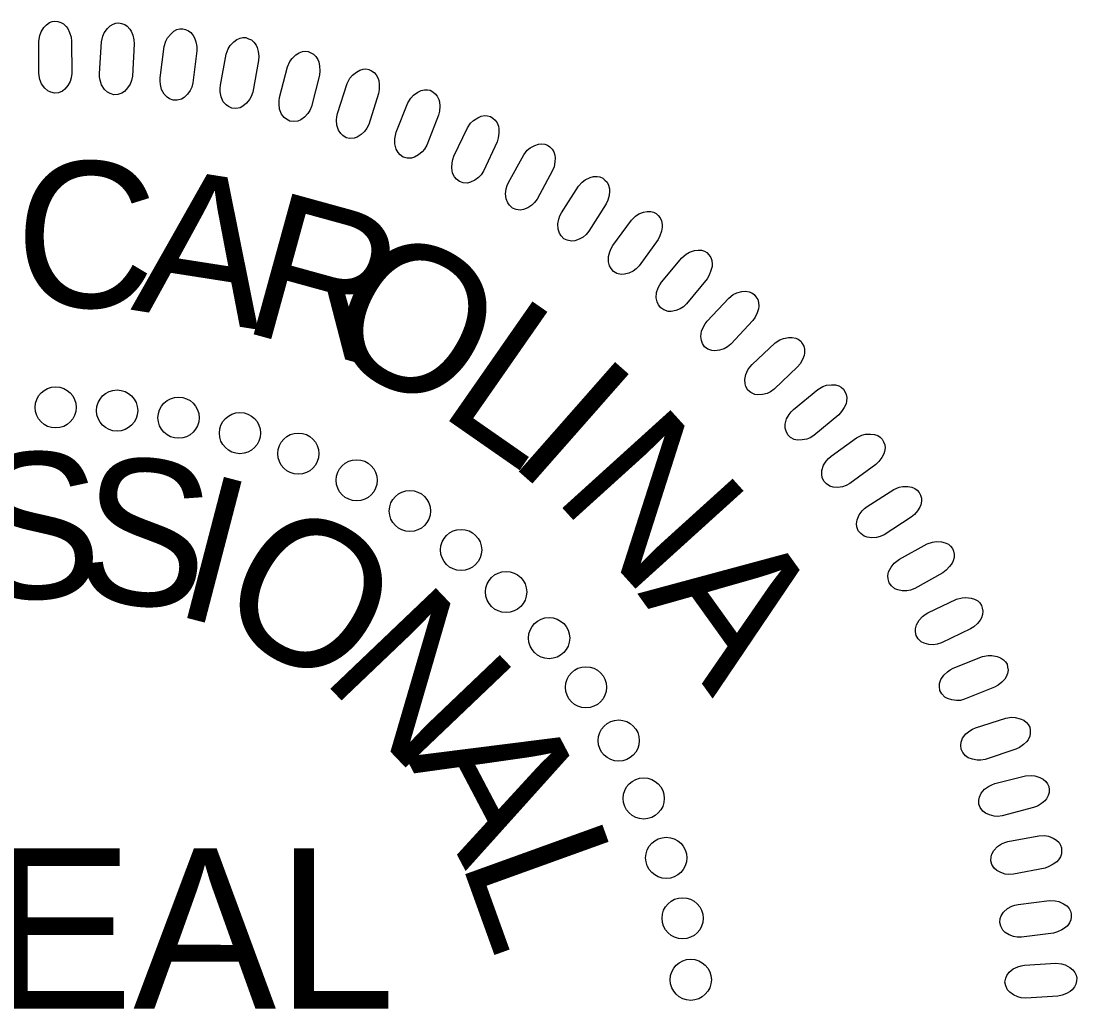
# Model space of a CAD drawing. Extents: x 1487909 to 1489267, y 497866 to 499814.
# Drawn here: x 1488866.36 to 1488869.781, y 497965.57 to 497968.777 of the extents above; entities that cross this region are included whole.
import ezdxf

# ---------------------------------------------------------------- set-up
doc = ezdxf.new("R2010")
doc.units = 0
doc.layers.add('Old_Level_9', color=7, linetype='Continuous')

msp = doc.modelspace()

# ---------------------------------------------------------------- linework, layer by layer
at = {"layer": 'Old_Level_9'}
for points in [[(1488866.4172, 497968.6103), (1488866.4172, 497968.7126), (1488866.4204, 497968.7308), (1488866.4248, 497968.7425), (1488866.4341, 497968.7566), (1488866.4422, 497968.7658), (1488866.4515, 497968.7724), (1488866.4602, 497968.7757), (1488866.4696, 497968.7774), (1488866.4789, 497968.7757), (1488866.4889, 497968.7732), (1488866.4976, 497968.7682), (1488866.5063, 497968.7599), (1488866.5113, 497968.7532), (1488866.5169, 497968.7408), (1488866.5219, 497968.7258), (1488866.5238, 497968.7125), (1488866.5243, 497968.6078), (1488866.5225, 497968.5937), (1488866.5187, 497968.5821), (1488866.5113, 497968.5688), (1488866.5019, 497968.5571), (1488866.4938, 497968.5505), (1488866.4807, 497968.5455), (1488866.4683, 497968.5439), (1488866.4558, 497968.5472), (1488866.4471, 497968.5513), (1488866.4365, 497968.5596), (1488866.4265, 497968.5738), (1488866.4209, 497968.5887), (1488866.4185, 497968.5996)], [(1488866.6138, 497968.6081), (1488866.6202, 497968.7102), (1488866.6245, 497968.7282), (1488866.6296, 497968.7395), (1488866.6398, 497968.7531), (1488866.6485, 497968.7617), (1488866.6582, 497968.7677), (1488866.6671, 497968.7705), (1488866.6766, 497968.7715), (1488866.6858, 497968.7693), (1488866.6956, 497968.7662), (1488866.704, 497968.7606), (1488866.7122, 497968.7518), (1488866.7167, 497968.7449), (1488866.7215, 497968.7321), (1488866.7255, 497968.7168), (1488866.7266, 497968.7035), (1488866.7205, 497968.5989), (1488866.7178, 497968.5849), (1488866.7133, 497968.5735), (1488866.705, 497968.5608), (1488866.695, 497968.5497), (1488866.6865, 497968.5436), (1488866.6731, 497968.5394), (1488866.6606, 497968.5385), (1488866.6483, 497968.5426), (1488866.6399, 497968.5474), (1488866.6299, 497968.5563), (1488866.6208, 497968.571), (1488866.6162, 497968.5863), (1488866.6144, 497968.5973)], [(1488866.8106, 497968.5936), (1488866.8235, 497968.695), (1488866.8289, 497968.7127), (1488866.8347, 497968.7237), (1488866.8457, 497968.7365), (1488866.8549, 497968.7446), (1488866.865, 497968.75), (1488866.8741, 497968.7522), (1488866.8835, 497968.7527), (1488866.8926, 497968.7498), (1488866.9022, 497968.7461), (1488866.9102, 497968.7401), (1488866.9178, 497968.7307), (1488866.9219, 497968.7235), (1488866.926, 497968.7104), (1488866.929, 497968.695), (1488866.9292, 497968.6816), (1488866.9166, 497968.5776), (1488866.913, 497968.5638), (1488866.9078, 497968.5528), (1488866.8988, 497968.5405), (1488866.888, 497968.5301), (1488866.8792, 497968.5246), (1488866.8655, 497968.5213), (1488866.853, 497968.5212), (1488866.841, 497968.526), (1488866.8329, 497968.5312), (1488866.8234, 497968.5408), (1488866.8153, 497968.5561), (1488866.8117, 497968.5716), (1488866.8105, 497968.5827)], [(1488867.0056, 497968.5697), (1488867.0248, 497968.6701), (1488867.0313, 497968.6874), (1488867.0377, 497968.698), (1488867.0496, 497968.7102), (1488867.0592, 497968.7176), (1488867.0696, 497968.7224), (1488867.0788, 497968.724), (1488867.0884, 497968.7239), (1488867.0972, 497968.7205), (1488867.1065, 497968.7162), (1488867.1142, 497968.7097), (1488867.1212, 497968.6999), (1488867.1248, 497968.6924), (1488867.128, 497968.6791), (1488867.1301, 497968.6635), (1488867.1294, 497968.65), (1488867.1104, 497968.5471), (1488867.1059, 497968.5336), (1488867.1, 497968.5229), (1488867.0902, 497968.5112), (1488867.0788, 497968.5015), (1488867.0696, 497968.4965), (1488867.0558, 497968.4941), (1488867.0433, 497968.4948), (1488867.0317, 497968.5004), (1488867.0239, 497968.5061), (1488867.0151, 497968.5162), (1488867.0079, 497968.532), (1488867.0052, 497968.5477), (1488867.0048, 497968.5588)], [(1488867.1977, 497968.5302), (1488867.2231, 497968.6292), (1488867.2307, 497968.6461), (1488867.2379, 497968.6563), (1488867.2504, 497968.6677), (1488867.2605, 497968.6745), (1488867.2712, 497968.6786), (1488867.2805, 497968.6797), (1488867.29, 497968.679), (1488867.2986, 497968.675), (1488867.3076, 497968.6701), (1488867.3148, 497968.6631), (1488867.3212, 497968.6529), (1488867.3244, 497968.6452), (1488867.3267, 497968.6317), (1488867.3278, 497968.616), (1488867.3264, 497968.6026), (1488867.3008, 497968.5011), (1488867.2955, 497968.4879), (1488867.2889, 497968.4776), (1488867.2784, 497968.4665), (1488867.2665, 497968.4576), (1488867.257, 497968.4532), (1488867.2431, 497968.4516), (1488867.2306, 497968.4531), (1488867.2194, 497968.4594), (1488867.212, 497968.4656), (1488867.2038, 497968.4763), (1488867.1976, 497968.4925), (1488867.196, 497968.5083), (1488867.1962, 497968.5194)], [(1488867.3852, 497968.4784), (1488867.4168, 497968.5756), (1488867.4254, 497968.592), (1488867.4332, 497968.6017), (1488867.4464, 497968.6123), (1488867.457, 497968.6184), (1488867.4679, 497968.6219), (1488867.4772, 497968.6223), (1488867.4866, 497968.621), (1488867.495, 497968.6166), (1488867.5037, 497968.6111), (1488867.5105, 497968.6036), (1488867.5162, 497968.5931), (1488867.5188, 497968.5852), (1488867.5203, 497968.5716), (1488867.5204, 497968.5558), (1488867.5181, 497968.5426), (1488867.4863, 497968.4429), (1488867.4802, 497968.43), (1488867.473, 497968.4201), (1488867.4618, 497968.4097), (1488867.4493, 497968.4016), (1488867.4396, 497968.3978), (1488867.4255, 497968.3971), (1488867.4132, 497968.3994), (1488867.4024, 497968.4064), (1488867.3954, 497968.413), (1488867.3879, 497968.4242), (1488867.3828, 497968.4407), (1488867.382, 497968.4567), (1488867.383, 497968.4677)], [(1488867.5755, 497968.4171), (1488867.6131, 497968.5121), (1488867.6228, 497968.528), (1488867.6311, 497968.5372), (1488867.645, 497968.5469), (1488867.6559, 497968.5524), (1488867.667, 497968.5552), (1488867.6763, 497968.555), (1488867.6857, 497968.5532), (1488867.6937, 497968.5482), (1488867.7021, 497968.5422), (1488867.7083, 497968.5343), (1488867.7134, 497968.5234), (1488867.7156, 497968.5153), (1488867.7162, 497968.5017), (1488867.7153, 497968.486), (1488867.7122, 497968.4729), (1488867.6742, 497968.3753), (1488867.6672, 497968.3629), (1488867.6594, 497968.3534), (1488867.6476, 497968.3439), (1488867.6346, 497968.3364), (1488867.6247, 497968.3332), (1488867.6106, 497968.3335), (1488867.5984, 497968.3365), (1488867.5881, 497968.3442), (1488867.5815, 497968.3512), (1488867.5747, 497968.3629), (1488867.5707, 497968.3797), (1488867.5709, 497968.3957), (1488867.5727, 497968.4066)], [(1488867.7622, 497968.3393), (1488867.8058, 497968.4318), (1488867.8164, 497968.447), (1488867.8253, 497968.4556), (1488867.8398, 497968.4644), (1488867.851, 497968.4693), (1488867.8623, 497968.4713), (1488867.8716, 497968.4706), (1488867.8807, 497968.4681), (1488867.8885, 497968.4626), (1488867.8964, 497968.4561), (1488867.9022, 497968.4479), (1488867.9065, 497968.4366), (1488867.9082, 497968.4285), (1488867.908, 497968.4148), (1488867.9061, 497968.3992), (1488867.9022, 497968.3863), (1488867.8581, 497968.2914), (1488867.8504, 497968.2794), (1488867.842, 497968.2704), (1488867.8296, 497968.2616), (1488867.8162, 497968.2551), (1488867.806, 497968.2525), (1488867.792, 497968.2535), (1488867.7801, 497968.2574), (1488867.7703, 497968.2657), (1488867.7641, 497968.2731), (1488867.7581, 497968.2852), (1488867.7551, 497968.3022), (1488867.7564, 497968.3181), (1488867.7588, 497968.3289)], [(1488867.9392, 497968.2547), (1488867.9885, 497968.3442), (1488868, 497968.3587), (1488868.0094, 497968.3668), (1488868.0244, 497968.3747), (1488868.0359, 497968.3788), (1488868.0474, 497968.3801), (1488868.0566, 497968.3789), (1488868.0656, 497968.3758), (1488868.0729, 497968.3698), (1488868.0805, 497968.3628), (1488868.0857, 497968.3543), (1488868.0894, 497968.3428), (1488868.0905, 497968.3346), (1488868.0895, 497968.321), (1488868.0866, 497968.3054), (1488868.0818, 497968.2929), (1488868.0319, 497968.2008), (1488868.0234, 497968.1894), (1488868.0145, 497968.181), (1488868.0016, 497968.1729), (1488867.9878, 497968.1672), (1488867.9775, 497968.1653), (1488867.9636, 497968.1672), (1488867.9519, 497968.1718), (1488867.9426, 497968.1807), (1488867.937, 497968.1886), (1488867.9317, 497968.201), (1488867.9298, 497968.2181), (1488867.9321, 497968.2339), (1488867.9351, 497968.2446)], [(1488868.1107, 497968.1559), (1488868.1655, 497968.2422), (1488868.1779, 497968.256), (1488868.1878, 497968.2634), (1488868.2033, 497968.2704), (1488868.2151, 497968.2738), (1488868.2265, 497968.2744), (1488868.2356, 497968.2725), (1488868.2445, 497968.2689), (1488868.2514, 497968.2625), (1488868.2585, 497968.255), (1488868.2632, 497968.2462), (1488868.2661, 497968.2344), (1488868.2667, 497968.2262), (1488868.2648, 497968.2126), (1488868.261, 497968.1973), (1488868.2554, 497968.1851), (1488868.1998, 497968.0964), (1488868.1906, 497968.0855), (1488868.1813, 497968.0777), (1488868.1678, 497968.0704), (1488868.1537, 497968.0656), (1488868.1433, 497968.0643), (1488868.1296, 497968.0671), (1488868.1182, 497968.0724), (1488868.1095, 497968.0819), (1488868.1043, 497968.0901), (1488868.0998, 497968.1028), (1488868.099, 497968.12), (1488868.1023, 497968.1357), (1488868.106, 497968.1461)], [(1488868.2774, 497968.0498), (1488868.3375, 497968.1325), (1488868.3507, 497968.1455), (1488868.3611, 497968.1524), (1488868.377, 497968.1583), (1488868.3889, 497968.1609), (1488868.4003, 497968.1608), (1488868.4094, 497968.1583), (1488868.4179, 497968.1542), (1488868.4245, 497968.1474), (1488868.4311, 497968.1395), (1488868.4352, 497968.1303), (1488868.4374, 497968.1185), (1488868.4375, 497968.1101), (1488868.4347, 497968.0968), (1488868.4299, 497968.0818), (1488868.4236, 497968.0699), (1488868.3625, 497967.9848), (1488868.3527, 497967.9745), (1488868.3428, 497967.9673), (1488868.329, 497967.9609), (1488868.3146, 497967.957), (1488868.3041, 497967.9564), (1488868.2906, 497967.9601), (1488868.2796, 497967.9661), (1488868.2714, 497967.9761), (1488868.2669, 497967.9846), (1488868.2631, 497967.9975), (1488868.2634, 497968.0148), (1488868.2677, 497968.0302), (1488868.272, 497968.0404)], [(1488868.4352, 497967.9318), (1488868.5004, 497968.0106), (1488868.5144, 497968.0227), (1488868.5252, 497968.0289), (1488868.5415, 497968.0338), (1488868.5535, 497968.0357), (1488868.565, 497968.0348), (1488868.5738, 497968.0318), (1488868.5821, 497968.0271), (1488868.5882, 497968.02), (1488868.5943, 497968.0116), (1488868.5978, 497968.0022), (1488868.5992, 497967.9903), (1488868.5988, 497967.982), (1488868.5952, 497967.9688), (1488868.5895, 497967.9541), (1488868.5825, 497967.9426), (1488868.5162, 497967.8616), (1488868.5057, 497967.8519), (1488868.4954, 497967.8453), (1488868.4812, 497967.8399), (1488868.4665, 497967.8368), (1488868.4561, 497967.8368), (1488868.4428, 497967.8414), (1488868.4322, 497967.8481), (1488868.4247, 497967.8586), (1488868.4206, 497967.8673), (1488868.4178, 497967.8805), (1488868.4191, 497967.8977), (1488868.4243, 497967.9128), (1488868.4293, 497967.9227)], [(1488868.5828, 497967.8056), (1488868.6529, 497967.8802), (1488868.6676, 497967.8914), (1488868.6788, 497967.8969), (1488868.6953, 497967.9008), (1488868.7075, 497967.9019), (1488868.7188, 497967.9003), (1488868.7274, 497967.8968), (1488868.7354, 497967.8916), (1488868.741, 497967.884), (1488868.7466, 497967.8753), (1488868.7496, 497967.8657), (1488868.7502, 497967.8537), (1488868.7493, 497967.8454), (1488868.7448, 497967.8325), (1488868.7382, 497967.8182), (1488868.7305, 497967.8072), (1488868.6592, 497967.7305), (1488868.6482, 497967.7215), (1488868.6375, 497967.7156), (1488868.623, 497967.711), (1488868.6082, 497967.7089), (1488868.5977, 497967.7096), (1488868.5848, 497967.7149), (1488868.5745, 497967.7223), (1488868.5678, 497967.7332), (1488868.5643, 497967.7422), (1488868.5622, 497967.7555), (1488868.5646, 497967.7726), (1488868.5708, 497967.7873), (1488868.5764, 497967.7969)], [(1488868.7282, 497967.6645), (1488868.8028, 497967.7345), (1488868.8182, 497967.7447), (1488868.8297, 497967.7495), (1488868.8464, 497967.7524), (1488868.8586, 497967.7527), (1488868.8698, 497967.7505), (1488868.8782, 497967.7464), (1488868.8859, 497967.7407), (1488868.891, 497967.7327), (1488868.896, 497967.7238), (1488868.8984, 497967.714), (1488868.8983, 497967.702), (1488868.8968, 497967.6938), (1488868.8916, 497967.6812), (1488868.8841, 497967.6673), (1488868.8757, 497967.6568), (1488868.7997, 497967.5847), (1488868.7881, 497967.5764), (1488868.7771, 497967.5712), (1488868.7623, 497967.5676), (1488868.7474, 497967.5664), (1488868.737, 497967.5677), (1488868.7244, 497967.5739), (1488868.7147, 497967.5818), (1488868.7086, 497967.5931), (1488868.7056, 497967.6024), (1488868.7044, 497967.6158), (1488868.708, 497967.6327), (1488868.715, 497967.6471), (1488868.7212, 497967.6563)], [(1488868.8625, 497967.519), (1488868.9413, 497967.5842), (1488868.9574, 497967.5934), (1488868.9692, 497967.5975), (1488868.986, 497967.5993), (1488868.9982, 497967.5988), (1488869.0093, 497967.5959), (1488869.0174, 497967.5913), (1488869.0247, 497967.5851), (1488869.0293, 497967.5769), (1488869.0337, 497967.5676), (1488869.0355, 497967.5577), (1488869.0346, 497967.5457), (1488869.0327, 497967.5376), (1488869.0266, 497967.5253), (1488869.0182, 497967.512), (1488869.0092, 497967.5021), (1488868.9289, 497967.4349), (1488868.9168, 497967.4273), (1488868.9055, 497967.4228), (1488868.8905, 497967.4201), (1488868.8755, 497967.4198), (1488868.8652, 497967.4218), (1488868.853, 497967.4287), (1488868.8438, 497967.4373), (1488868.8385, 497967.449), (1488868.8361, 497967.4584), (1488868.8358, 497967.4718), (1488868.8403, 497967.4885), (1488868.8483, 497967.5024), (1488868.855, 497967.5112)], [(1488868.9842, 497967.3672), (1488869.067, 497967.4272), (1488869.0836, 497967.4354), (1488869.0955, 497967.4388), (1488869.1125, 497967.4395), (1488869.1246, 497967.4383), (1488869.1355, 497967.4347), (1488869.1433, 497967.4296), (1488869.1502, 497967.423), (1488869.1543, 497967.4144), (1488869.1581, 497967.4049), (1488869.1592, 497967.3949), (1488869.1576, 497967.383), (1488869.1552, 497967.375), (1488869.1483, 497967.3631), (1488869.1392, 497967.3503), (1488869.1296, 497967.341), (1488869.0452, 497967.279), (1488869.0327, 497967.2722), (1488869.021, 497967.2684), (1488869.0059, 497967.2666), (1488868.9909, 497967.2674), (1488868.9808, 497967.27), (1488868.9691, 497967.2777), (1488868.9604, 497967.2868), (1488868.9558, 497967.2988), (1488868.9541, 497967.3083), (1488868.9545, 497967.3218), (1488868.9601, 497967.3381), (1488868.9689, 497967.3514), (1488868.9762, 497967.3598)], [(1488869.1009, 497967.205), (1488869.1872, 497967.2597), (1488869.2044, 497967.2669), (1488869.2165, 497967.2695), (1488869.2335, 497967.2692), (1488869.2455, 497967.2672), (1488869.2561, 497967.2629), (1488869.2636, 497967.2573), (1488869.27, 497967.2503), (1488869.2736, 497967.2415), (1488869.2769, 497967.2317), (1488869.2773, 497967.2217), (1488869.275, 497967.2099), (1488869.272, 497967.2021), (1488869.2645, 497967.1907), (1488869.2545, 497967.1785), (1488869.2443, 497967.1698), (1488869.1562, 497967.1132), (1488869.1433, 497967.1072), (1488869.1315, 497967.1042), (1488869.1162, 497967.1033), (1488869.1014, 497967.105), (1488869.0914, 497967.1083), (1488869.0802, 497967.1166), (1488869.0722, 497967.1263), (1488869.0683, 497967.1386), (1488869.0671, 497967.1481), (1488869.0685, 497967.1616), (1488869.075, 497967.1775), (1488869.0847, 497967.1903), (1488869.0925, 497967.1982)], [(1488869.206, 497967.0342), (1488869.2956, 497967.0834), (1488869.3131, 497967.0894), (1488869.3254, 497967.0913), (1488869.3423, 497967.0899), (1488869.3542, 497967.0872), (1488869.3645, 497967.0822), (1488869.3717, 497967.0761), (1488869.3776, 497967.0688), (1488869.3806, 497967.0598), (1488869.3833, 497967.0498), (1488869.3831, 497967.0398), (1488869.38, 497967.0281), (1488869.3766, 497967.0206), (1488869.3684, 497967.0097), (1488869.3576, 497966.9981), (1488869.3469, 497966.99), (1488869.2554, 497966.9391), (1488869.2421, 497966.9339), (1488869.2301, 497966.9316), (1488869.2149, 497966.9318), (1488869.2002, 497966.9343), (1488869.1904, 497966.9382), (1488869.1798, 497966.9473), (1488869.1723, 497966.9574), (1488869.1692, 497966.9699), (1488869.1687, 497966.9796), (1488869.1709, 497966.9929), (1488869.1785, 497967.0084), (1488869.1889, 497967.0205), (1488869.1972, 497967.0279)], [(1488869.2983, 497966.8606), (1488869.3908, 497966.9041), (1488869.4087, 497966.909), (1488869.421, 497966.9101), (1488869.4378, 497966.9076), (1488869.4495, 497966.9042), (1488869.4596, 497966.8985), (1488869.4662, 497966.8921), (1488869.4717, 497966.8843), (1488869.4742, 497966.8752), (1488869.4762, 497966.8651), (1488869.4754, 497966.8551), (1488869.4716, 497966.8436), (1488869.4677, 497966.8363), (1488869.4588, 497966.8259), (1488869.4473, 497966.8151), (1488869.4361, 497966.8077), (1488869.3416, 497966.7626), (1488869.328, 497966.7583), (1488869.3159, 497966.7567), (1488869.3007, 497966.7578), (1488869.2862, 497966.7613), (1488869.2767, 497966.7658), (1488869.2666, 497966.7756), (1488869.2598, 497966.7861), (1488869.2575, 497966.7988), (1488869.2576, 497966.8085), (1488869.2606, 497966.8216), (1488869.2692, 497966.8366), (1488869.2803, 497966.8481), (1488869.2891, 497966.8549)], [(1488869.3799, 497966.6805), (1488869.475, 497966.7181), (1488869.4931, 497966.7219), (1488869.5055, 497966.7222), (1488869.5221, 497966.7187), (1488869.5336, 497966.7145), (1488869.5432, 497966.7083), (1488869.5495, 497966.7014), (1488869.5545, 497966.6933), (1488869.5563, 497966.684), (1488869.5577, 497966.6738), (1488869.5563, 497966.6639), (1488869.5517, 497966.6527), (1488869.5474, 497966.6456), (1488869.5379, 497966.6358), (1488869.5258, 497966.6257), (1488869.5142, 497966.6191), (1488869.417, 497966.58), (1488869.4032, 497966.5765), (1488869.391, 497966.5757), (1488869.3759, 497966.5778), (1488869.3616, 497966.5822), (1488869.3524, 497966.5873), (1488869.343, 497966.5976), (1488869.3369, 497966.6086), (1488869.3354, 497966.6214), (1488869.3361, 497966.631), (1488869.3398, 497966.6439), (1488869.3494, 497966.6584), (1488869.3612, 497966.6691), (1488869.3704, 497966.6754)], [(1488869.4527, 497966.4877), (1488869.55, 497966.5192), (1488869.5684, 497966.5219), (1488869.5808, 497966.5214), (1488869.5971, 497966.5168), (1488869.6083, 497966.512), (1488869.6175, 497966.5051), (1488869.6233, 497966.4979), (1488869.6278, 497966.4895), (1488869.6291, 497966.4801), (1488869.6298, 497966.4698), (1488869.6278, 497966.46), (1488869.6225, 497966.4491), (1488869.6178, 497966.4423), (1488869.6076, 497966.4331), (1488869.595, 497966.4238), (1488869.5829, 497966.4179), (1488869.4835, 497966.385), (1488869.4695, 497966.3824), (1488869.4572, 497966.3824), (1488869.4423, 497966.3854), (1488869.4284, 497966.3906), (1488869.4195, 497966.3963), (1488869.4107, 497966.4072), (1488869.4053, 497966.4186), (1488869.4046, 497966.4315), (1488869.4059, 497966.441), (1488869.4105, 497966.4537), (1488869.4208, 497966.4675), (1488869.4334, 497966.4775), (1488869.4429, 497966.4832)], [(1488869.5148, 497966.3066), (1488869.6138, 497966.3319), (1488869.6323, 497966.3335), (1488869.6447, 497966.3322), (1488869.6607, 497966.3266), (1488869.6716, 497966.3211), (1488869.6803, 497966.3137), (1488869.6857, 497966.306), (1488869.6896, 497966.2974), (1488869.6904, 497966.2879), (1488869.6904, 497966.2776), (1488869.6878, 497966.268), (1488869.6818, 497966.2575), (1488869.6767, 497966.251), (1488869.666, 497966.2425), (1488869.6527, 497966.2339), (1488869.6403, 497966.2288), (1488869.539, 497966.2022), (1488869.5249, 497966.2005), (1488869.5127, 497966.2012), (1488869.4979, 497966.2052), (1488869.4844, 497966.2113), (1488869.4759, 497966.2175), (1488869.4678, 497966.2289), (1488869.4631, 497966.2406), (1488869.4633, 497966.2535), (1488869.4651, 497966.2629), (1488869.4705, 497966.2753), (1488869.4817, 497966.2884), (1488869.4948, 497966.2976), (1488869.5047, 497966.3027)], [(1488869.5573, 497966.1187), (1488869.6577, 497966.1378), (1488869.6762, 497966.1382), (1488869.6885, 497966.1361), (1488869.7041, 497966.1296), (1488869.7146, 497966.1233), (1488869.7229, 497966.1154), (1488869.7278, 497966.1075), (1488869.7312, 497966.0986), (1488869.7313, 497966.0891), (1488869.7307, 497966.0788), (1488869.7274, 497966.0694), (1488869.7209, 497966.0592), (1488869.7153, 497966.0531), (1488869.7041, 497966.0452), (1488869.6903, 497966.0376), (1488869.6776, 497966.0332), (1488869.5749, 497966.013), (1488869.5606, 497966.0122), (1488869.5485, 497966.0137), (1488869.5341, 497966.0186), (1488869.5209, 497966.0256), (1488869.5129, 497966.0323), (1488869.5055, 497966.0442), (1488869.5015, 497966.0562), (1488869.5025, 497966.069), (1488869.5049, 497966.0783), (1488869.5111, 497966.0903), (1488869.5231, 497966.1027), (1488869.5368, 497966.1111), (1488869.5469, 497966.1155)], [(1488869.5905, 497965.9155), (1488869.6919, 497965.9282), (1488869.7104, 497965.9274), (1488869.7225, 497965.9246), (1488869.7377, 497965.9171), (1488869.7478, 497965.9102), (1488869.7556, 497965.9018), (1488869.76, 497965.8936), (1488869.7627, 497965.8845), (1488869.7623, 497965.875), (1488869.761, 497965.8648), (1488869.7572, 497965.8555), (1488869.75, 497965.8458), (1488869.7441, 497965.8401), (1488869.7324, 497965.8329), (1488869.7181, 497965.8261), (1488869.7052, 497965.8226), (1488869.6014, 497965.8089), (1488869.5871, 497965.809), (1488869.5751, 497965.8112), (1488869.561, 497965.817), (1488869.5483, 497965.8248), (1488869.5407, 497965.832), (1488869.5341, 497965.8443), (1488869.5309, 497965.8565), (1488869.5326, 497965.8693), (1488869.5357, 497965.8784), (1488869.5426, 497965.89), (1488869.5554, 497965.9016), (1488869.5695, 497965.9091), (1488869.5799, 497965.9129)], [(1488869.6108, 497965.7184), (1488869.7128, 497965.7248), (1488869.7312, 497965.7228), (1488869.7431, 497965.7192), (1488869.7578, 497965.7108), (1488869.7674, 497965.7033), (1488869.7746, 497965.6943), (1488869.7785, 497965.6859), (1488869.7807, 497965.6766), (1488869.7797, 497965.6672), (1488869.7778, 497965.6571), (1488869.7734, 497965.6481), (1488869.7656, 497965.6389), (1488869.7593, 497965.6335), (1488869.7472, 497965.6271), (1488869.7326, 497965.6212), (1488869.7194, 497965.6185), (1488869.6149, 497965.6113), (1488869.6007, 497965.6123), (1488869.5889, 497965.6154), (1488869.5752, 497965.622), (1488869.563, 497965.6306), (1488869.5558, 497965.6382), (1488869.55, 497965.651), (1488869.5476, 497965.6633), (1488869.5501, 497965.6759), (1488869.5537, 497965.6849), (1488869.5614, 497965.696), (1488869.5748, 497965.7068), (1488869.5894, 497965.7134), (1488869.6, 497965.7165)]]:
    msp.add_lwpolyline(points, close=True, dxfattribs=at)
for centre in [(1488866.472, 497967.5257), (1488866.671, 497967.5156), (1488866.8701, 497967.4923), (1488867.0691, 497967.4425), (1488867.2582, 497967.376), (1488867.4473, 497967.2896), (1488867.6197, 497967.19), (1488867.7856, 497967.0638), (1488867.9315, 497966.9276), (1488868.0708, 497966.7782), (1488868.1902, 497966.6188), (1488868.2963, 497966.4462), (1488868.3773, 497966.2587), (1488868.4502, 497966.0662), (1488868.5033, 497965.8703), (1488868.5297, 497965.6711)]:
    msp.add_circle(centre, 0.0667, dxfattribs=at)

# ---------------------------------------------------------------- texts
for s, height, rotation, p in [('C', 0.4724, 357.5877, (1488866.3318, 497967.8599)), ('A', 0.4724, 351.0983, (1488866.713, 497967.8426)), ('R', 0.4724, 344.609, (1488867.0636, 497967.7764)), ('O', 0.4724, 331.6302, (1488867.3098, 497967.7219)), ('L', 0.4724, 325.1409, (1488867.7042, 497967.511)), ('I', 0.4724, 318.6515, (1488867.9286, 497967.3565)), ('N', 0.4724, 312.1622, (1488868.079, 497967.2382)), ('S', 0.4724, 1.289, (1488866.2033, 497966.9022)), ('S', 0.4724, 353.3492, (1488866.525, 497966.9107)), ('I', 0.4724, 345.4094, (1488866.8417, 497966.858)), ('O', 0.4724, 329.5298, (1488866.967, 497966.8437)), ('A', 0.4724, 305.6728, (1488868.3557, 497966.9232)), ('N', 0.4724, 313.6502, (1488867.3263, 497966.6517)), ('A', 0.4724, 297.7707, (1488867.6044, 497966.395)), ('L', 0.4724, 289.8309, (1488867.7814, 497966.0621)), ('SEAL', 0.51967, 359.9814, (1488865.7963, 497965.5778))]:
    msp.add_text(s, height=height, rotation=rotation, dxfattribs=at).set_placement(p)

doc.saveas('drawing.dxf')
